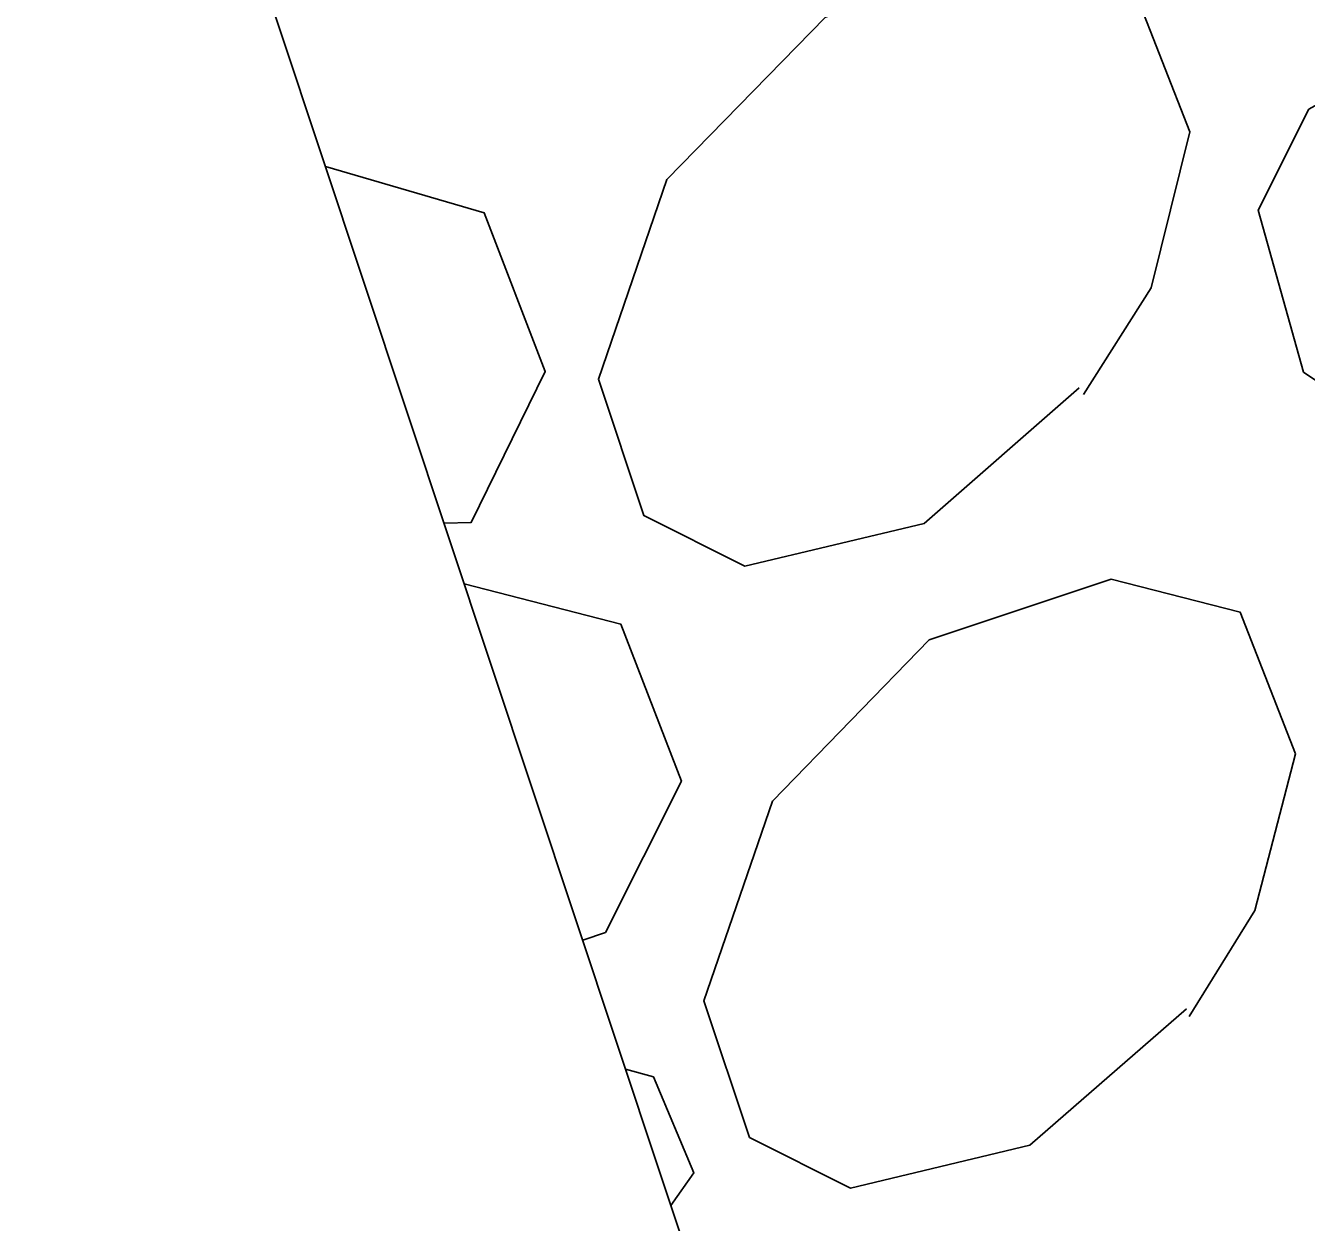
# Model space of a CAD drawing. Extents: x 400935 to 481562, y 415700 to 505362.
# Drawn here: x 402623.79 to 402631.8, y 418527.4 to 418534.88 of the extents above; entities that cross this region are included whole.
import ezdxf

# ---------------------------------------------------------------- set-up
doc = ezdxf.new("R2010")
doc.units = 0
doc.layers.add('Sediment Dam Type A Final CELL', color=7, linetype='Continuous')

msp = doc.modelspace()

# ---------------------------------------------------------------- linework, layer by layer
at = {"layer": 'Sediment Dam Type A Final CELL'}
msp.add_lwpolyline([(402634.3711, 418543.1645), (402644.1651, 418513.6996), (402633.5844, 418510.1826), (402623.7903, 418539.6474)], close=True, dxfattribs=at)
msp.add_lwpolyline([(402634.3711, 418543.1645), (402644.1651, 418513.6996), (402633.5844, 418510.1826), (402623.7903, 418539.6474)], close=True, dxfattribs=at)
msp.add_lwpolyline([(402634.3711, 418543.1645), (402644.1651, 418513.6996), (402633.5844, 418510.1826), (402623.7903, 418539.6474)], close=True, dxfattribs=at)
msp.add_lwpolyline([(402634.3711, 418543.1645), (402644.1651, 418513.6996), (402633.5844, 418510.1826), (402623.7903, 418539.6474)], close=True, dxfattribs=at)
msp.add_lwpolyline([(402634.3711, 418543.1645), (402644.1651, 418513.6996), (402633.5844, 418510.1826), (402623.7903, 418539.6474)], close=True, dxfattribs=at)
msp.add_lwpolyline([(402634.3711, 418543.1645), (402644.1651, 418513.6996), (402633.5844, 418510.1826), (402623.7903, 418539.6474)], close=True, dxfattribs=at)
msp.add_lwpolyline([(402634.3711, 418543.1645), (402644.1651, 418513.6996), (402633.5844, 418510.1826), (402623.7903, 418539.6474)], close=True, dxfattribs=at)
msp.add_lwpolyline([(402634.3711, 418543.1645), (402644.1651, 418513.6996), (402633.5844, 418510.1826), (402623.7903, 418539.6474)], close=True, dxfattribs=at)
msp.add_lwpolyline([(402634.3711, 418543.1645), (402644.1651, 418513.6996), (402633.5844, 418510.1826), (402623.7903, 418539.6474)], close=True, dxfattribs=at)
msp.add_lwpolyline([(402634.3711, 418543.1645), (402644.1651, 418513.6996), (402633.5844, 418510.1826), (402623.7903, 418539.6474)], close=True, dxfattribs=at)
msp.add_lwpolyline([(402634.3711, 418543.1645), (402644.1651, 418513.6996), (402633.5844, 418510.1826), (402623.7903, 418539.6474)], close=True, dxfattribs=at)
msp.add_lwpolyline([(402634.3711, 418543.1645), (402644.1651, 418513.6996), (402633.5844, 418510.1826), (402623.7903, 418539.6474)], close=True, dxfattribs=at)
for points in [[(402630.3817, 418532.6177), (402629.4125, 418531.7686), (402628.2897, 418531.5008), (402627.6575, 418531.8175), (402627.3736, 418532.6716), (402627.8016, 418533.9203), (402628.7946, 418534.9354), (402629.9096, 418535.306), (402630.7277, 418535.1037), (402631.0748, 418534.218), (402630.8328, 418533.2418), (402630.4093, 418532.5742)], [(402630.3817, 418532.6177), (402629.4125, 418531.7686), (402628.2897, 418531.5008), (402627.6575, 418531.8175), (402627.3736, 418532.6716), (402627.8016, 418533.9203), (402628.7946, 418534.9354), (402629.9096, 418535.306), (402630.7277, 418535.1037), (402631.0748, 418534.218), (402630.8328, 418533.2418), (402630.4093, 418532.5742)], [(402630.3817, 418532.6177), (402629.4125, 418531.7686), (402628.2897, 418531.5008), (402627.6575, 418531.8175), (402627.3736, 418532.6716), (402627.8016, 418533.9203), (402628.7946, 418534.9354), (402629.9096, 418535.306), (402630.7277, 418535.1037), (402631.0748, 418534.218), (402630.8328, 418533.2418), (402630.4093, 418532.5742)], [(402630.3817, 418532.6177), (402629.4125, 418531.7686), (402628.2897, 418531.5008), (402627.6575, 418531.8175), (402627.3736, 418532.6716), (402627.8016, 418533.9203), (402628.7946, 418534.9354), (402629.9096, 418535.306), (402630.7277, 418535.1037), (402631.0748, 418534.218), (402630.8328, 418533.2418), (402630.4093, 418532.5742)], [(402630.3817, 418532.6177), (402629.4125, 418531.7686), (402628.2897, 418531.5008), (402627.6575, 418531.8175), (402627.3736, 418532.6716), (402627.8016, 418533.9203), (402628.7946, 418534.9354), (402629.9096, 418535.306), (402630.7277, 418535.1037), (402631.0748, 418534.218), (402630.8328, 418533.2418), (402630.4093, 418532.5742)], [(402630.3817, 418532.6177), (402629.4125, 418531.7686), (402628.2897, 418531.5008), (402627.6575, 418531.8175), (402627.3736, 418532.6716), (402627.8016, 418533.9203), (402628.7946, 418534.9354), (402629.9096, 418535.306), (402630.7277, 418535.1037), (402631.0748, 418534.218), (402630.8328, 418533.2418), (402630.4093, 418532.5742)], [(402630.3817, 418532.6177), (402629.4125, 418531.7686), (402628.2897, 418531.5008), (402627.6575, 418531.8175), (402627.3736, 418532.6716), (402627.8016, 418533.9203), (402628.7946, 418534.9354), (402629.9096, 418535.306), (402630.7277, 418535.1037), (402631.0748, 418534.218), (402630.8328, 418533.2418), (402630.4093, 418532.5742)], [(402630.3817, 418532.6177), (402629.4125, 418531.7686), (402628.2897, 418531.5008), (402627.6575, 418531.8175), (402627.3736, 418532.6716), (402627.8016, 418533.9203), (402628.7946, 418534.9354), (402629.9096, 418535.306), (402630.7277, 418535.1037), (402631.0748, 418534.218), (402630.8328, 418533.2418), (402630.4093, 418532.5742)], [(402630.3817, 418532.6177), (402629.4125, 418531.7686), (402628.2897, 418531.5008), (402627.6575, 418531.8175), (402627.3736, 418532.6716), (402627.8016, 418533.9203), (402628.7946, 418534.9354), (402629.9096, 418535.306), (402630.7277, 418535.1037), (402631.0748, 418534.218), (402630.8328, 418533.2418), (402630.4093, 418532.5742)], [(402630.3817, 418532.6177), (402629.4125, 418531.7686), (402628.2897, 418531.5008), (402627.6575, 418531.8175), (402627.3736, 418532.6716), (402627.8016, 418533.9203), (402628.7946, 418534.9354), (402629.9096, 418535.306), (402630.7277, 418535.1037), (402631.0748, 418534.218), (402630.8328, 418533.2418), (402630.4093, 418532.5742)], [(402630.3817, 418532.6177), (402629.4125, 418531.7686), (402628.2897, 418531.5008), (402627.6575, 418531.8175), (402627.3736, 418532.6716), (402627.8016, 418533.9203), (402628.7946, 418534.9354), (402629.9096, 418535.306), (402630.7277, 418535.1037), (402631.0748, 418534.218), (402630.8328, 418533.2418), (402630.4093, 418532.5742)], [(402630.3817, 418532.6177), (402629.4125, 418531.7686), (402628.2897, 418531.5008), (402627.6575, 418531.8175), (402627.3736, 418532.6716), (402627.8016, 418533.9203), (402628.7946, 418534.9354), (402629.9096, 418535.306), (402630.7277, 418535.1037), (402631.0748, 418534.218), (402630.8328, 418533.2418), (402630.4093, 418532.5742)], [(402632.5299, 418534.7543), (402633.6364, 418534.4372), (402634.0151, 418533.4566), (402633.5281, 418532.5043), (402632.4645, 418532.2562), (402631.785, 418532.7153), (402631.5013, 418533.7275), (402631.818, 418534.3597), (402632.5299, 418534.7543)], [(402632.5299, 418534.7543), (402633.6364, 418534.4372), (402634.0151, 418533.4566), (402633.5281, 418532.5043), (402632.4645, 418532.2562), (402631.785, 418532.7153), (402631.5013, 418533.7275), (402631.818, 418534.3597), (402632.5299, 418534.7543)], [(402632.5299, 418534.7543), (402633.6364, 418534.4372), (402634.0151, 418533.4566), (402633.5281, 418532.5043), (402632.4645, 418532.2562), (402631.785, 418532.7153), (402631.5013, 418533.7275), (402631.818, 418534.3597), (402632.5299, 418534.7543)], [(402632.5299, 418534.7543), (402633.6364, 418534.4372), (402634.0151, 418533.4566), (402633.5281, 418532.5043), (402632.4645, 418532.2562), (402631.785, 418532.7153), (402631.5013, 418533.7275), (402631.818, 418534.3597), (402632.5299, 418534.7543)], [(402632.5299, 418534.7543), (402633.6364, 418534.4372), (402634.0151, 418533.4566), (402633.5281, 418532.5043), (402632.4645, 418532.2562), (402631.785, 418532.7153), (402631.5013, 418533.7275), (402631.818, 418534.3597), (402632.5299, 418534.7543)], [(402632.5299, 418534.7543), (402633.6364, 418534.4372), (402634.0151, 418533.4566), (402633.5281, 418532.5043), (402632.4645, 418532.2562), (402631.785, 418532.7153), (402631.5013, 418533.7275), (402631.818, 418534.3597), (402632.5299, 418534.7543)], [(402632.5299, 418534.7543), (402633.6364, 418534.4372), (402634.0151, 418533.4566), (402633.5281, 418532.5043), (402632.4645, 418532.2562), (402631.785, 418532.7153), (402631.5013, 418533.7275), (402631.818, 418534.3597), (402632.5299, 418534.7543)], [(402632.5299, 418534.7543), (402633.6364, 418534.4372), (402634.0151, 418533.4566), (402633.5281, 418532.5043), (402632.4645, 418532.2562), (402631.785, 418532.7153), (402631.5013, 418533.7275), (402631.818, 418534.3597), (402632.5299, 418534.7543)], [(402632.5299, 418534.7543), (402633.6364, 418534.4372), (402634.0151, 418533.4566), (402633.5281, 418532.5043), (402632.4645, 418532.2562), (402631.785, 418532.7153), (402631.5013, 418533.7275), (402631.818, 418534.3597), (402632.5299, 418534.7543)], [(402632.5299, 418534.7543), (402633.6364, 418534.4372), (402634.0151, 418533.4566), (402633.5281, 418532.5043), (402632.4645, 418532.2562), (402631.785, 418532.7153), (402631.5013, 418533.7275), (402631.818, 418534.3597), (402632.5299, 418534.7543)], [(402632.5299, 418534.7543), (402633.6364, 418534.4372), (402634.0151, 418533.4566), (402633.5281, 418532.5043), (402632.4645, 418532.2562), (402631.785, 418532.7153), (402631.5013, 418533.7275), (402631.818, 418534.3597), (402632.5299, 418534.7543)], [(402632.5299, 418534.7543), (402633.6364, 418534.4372), (402634.0151, 418533.4566), (402633.5281, 418532.5043), (402632.4645, 418532.2562), (402631.785, 418532.7153), (402631.5013, 418533.7275), (402631.818, 418534.3597), (402632.5299, 418534.7543)], [(402625.6671, 418534.0012), (402626.659, 418533.7118), (402627.0416, 418532.7193), (402626.5783, 418531.775), (402626.4084, 418531.7712)], [(402625.6671, 418534.0012), (402626.659, 418533.7118), (402627.0416, 418532.7193), (402626.5783, 418531.775), (402626.4084, 418531.7712)], [(402625.6671, 418534.0012), (402626.659, 418533.7118), (402627.0416, 418532.7193), (402626.5783, 418531.775), (402626.4084, 418531.7712)], [(402625.6671, 418534.0012), (402626.659, 418533.7118), (402627.0416, 418532.7193), (402626.5783, 418531.775), (402626.4084, 418531.7712)], [(402625.6671, 418534.0012), (402626.659, 418533.7118), (402627.0416, 418532.7193), (402626.5783, 418531.775), (402626.4084, 418531.7712)], [(402625.6671, 418534.0012), (402626.659, 418533.7118), (402627.0416, 418532.7193), (402626.5783, 418531.775), (402626.4084, 418531.7712)], [(402625.6671, 418534.0012), (402626.659, 418533.7118), (402627.0416, 418532.7193), (402626.5783, 418531.775), (402626.4084, 418531.7712)], [(402625.6671, 418534.0012), (402626.659, 418533.7118), (402627.0416, 418532.7193), (402626.5783, 418531.775), (402626.4084, 418531.7712)], [(402625.6671, 418534.0012), (402626.659, 418533.7118), (402627.0416, 418532.7193), (402626.5783, 418531.775), (402626.4084, 418531.7712)], [(402625.6671, 418534.0012), (402626.659, 418533.7118), (402627.0416, 418532.7193), (402626.5783, 418531.775), (402626.4084, 418531.7712)], [(402625.6671, 418534.0012), (402626.659, 418533.7118), (402627.0416, 418532.7193), (402626.5783, 418531.775), (402626.4084, 418531.7712)], [(402625.6671, 418534.0012), (402626.659, 418533.7118), (402627.0416, 418532.7193), (402626.5783, 418531.775), (402626.4084, 418531.7712)], [(402626.5345, 418531.3916), (402627.5146, 418531.1378), (402627.8933, 418530.1571), (402627.4181, 418529.2089), (402627.2758, 418529.1615)], [(402626.5345, 418531.3916), (402627.5146, 418531.1378), (402627.8933, 418530.1571), (402627.4181, 418529.2089), (402627.2758, 418529.1615)], [(402626.5345, 418531.3916), (402627.5146, 418531.1378), (402627.8933, 418530.1571), (402627.4181, 418529.2089), (402627.2758, 418529.1615)], [(402626.5345, 418531.3916), (402627.5146, 418531.1378), (402627.8933, 418530.1571), (402627.4181, 418529.2089), (402627.2758, 418529.1615)], [(402626.5345, 418531.3916), (402627.5146, 418531.1378), (402627.8933, 418530.1571), (402627.4181, 418529.2089), (402627.2758, 418529.1615)], [(402626.5345, 418531.3916), (402627.5146, 418531.1378), (402627.8933, 418530.1571), (402627.4181, 418529.2089), (402627.2758, 418529.1615)], [(402626.5345, 418531.3916), (402627.5146, 418531.1378), (402627.8933, 418530.1571), (402627.4181, 418529.2089), (402627.2758, 418529.1615)], [(402626.5345, 418531.3916), (402627.5146, 418531.1378), (402627.8933, 418530.1571), (402627.4181, 418529.2089), (402627.2758, 418529.1615)], [(402626.5345, 418531.3916), (402627.5146, 418531.1378), (402627.8933, 418530.1571), (402627.4181, 418529.2089), (402627.2758, 418529.1615)], [(402626.5345, 418531.3916), (402627.5146, 418531.1378), (402627.8933, 418530.1571), (402627.4181, 418529.2089), (402627.2758, 418529.1615)], [(402626.5345, 418531.3916), (402627.5146, 418531.1378), (402627.8933, 418530.1571), (402627.4181, 418529.2089), (402627.2758, 418529.1615)], [(402626.5345, 418531.3916), (402627.5146, 418531.1378), (402627.8933, 418530.1571), (402627.4181, 418529.2089), (402627.2758, 418529.1615)], [(402631.0543, 418528.7314), (402630.0733, 418527.8785), (402628.9505, 418527.6106), (402628.3183, 418527.9274), (402628.0344, 418528.7814), (402628.4624, 418530.0302), (402629.4435, 418531.0413), (402630.5823, 418531.4198), (402631.3885, 418531.2136), (402631.7356, 418530.3278), (402631.4818, 418529.3477), (402631.0701, 418528.684)], [(402631.0543, 418528.7314), (402630.0733, 418527.8785), (402628.9505, 418527.6106), (402628.3183, 418527.9274), (402628.0344, 418528.7814), (402628.4624, 418530.0302), (402629.4435, 418531.0413), (402630.5823, 418531.4198), (402631.3885, 418531.2136), (402631.7356, 418530.3278), (402631.4818, 418529.3477), (402631.0701, 418528.684)], [(402631.0543, 418528.7314), (402630.0733, 418527.8785), (402628.9505, 418527.6106), (402628.3183, 418527.9274), (402628.0344, 418528.7814), (402628.4624, 418530.0302), (402629.4435, 418531.0413), (402630.5823, 418531.4198), (402631.3885, 418531.2136), (402631.7356, 418530.3278), (402631.4818, 418529.3477), (402631.0701, 418528.684)], [(402631.0543, 418528.7314), (402630.0733, 418527.8785), (402628.9505, 418527.6106), (402628.3183, 418527.9274), (402628.0344, 418528.7814), (402628.4624, 418530.0302), (402629.4435, 418531.0413), (402630.5823, 418531.4198), (402631.3885, 418531.2136), (402631.7356, 418530.3278), (402631.4818, 418529.3477), (402631.0701, 418528.684)], [(402631.0543, 418528.7314), (402630.0733, 418527.8785), (402628.9505, 418527.6106), (402628.3183, 418527.9274), (402628.0344, 418528.7814), (402628.4624, 418530.0302), (402629.4435, 418531.0413), (402630.5823, 418531.4198), (402631.3885, 418531.2136), (402631.7356, 418530.3278), (402631.4818, 418529.3477), (402631.0701, 418528.684)], [(402631.0543, 418528.7314), (402630.0733, 418527.8785), (402628.9505, 418527.6106), (402628.3183, 418527.9274), (402628.0344, 418528.7814), (402628.4624, 418530.0302), (402629.4435, 418531.0413), (402630.5823, 418531.4198), (402631.3885, 418531.2136), (402631.7356, 418530.3278), (402631.4818, 418529.3477), (402631.0701, 418528.684)], [(402631.0543, 418528.7314), (402630.0733, 418527.8785), (402628.9505, 418527.6106), (402628.3183, 418527.9274), (402628.0344, 418528.7814), (402628.4624, 418530.0302), (402629.4435, 418531.0413), (402630.5823, 418531.4198), (402631.3885, 418531.2136), (402631.7356, 418530.3278), (402631.4818, 418529.3477), (402631.0701, 418528.684)], [(402631.0543, 418528.7314), (402630.0733, 418527.8785), (402628.9505, 418527.6106), (402628.3183, 418527.9274), (402628.0344, 418528.7814), (402628.4624, 418530.0302), (402629.4435, 418531.0413), (402630.5823, 418531.4198), (402631.3885, 418531.2136), (402631.7356, 418530.3278), (402631.4818, 418529.3477), (402631.0701, 418528.684)], [(402631.0543, 418528.7314), (402630.0733, 418527.8785), (402628.9505, 418527.6106), (402628.3183, 418527.9274), (402628.0344, 418528.7814), (402628.4624, 418530.0302), (402629.4435, 418531.0413), (402630.5823, 418531.4198), (402631.3885, 418531.2136), (402631.7356, 418530.3278), (402631.4818, 418529.3477), (402631.0701, 418528.684)], [(402631.0543, 418528.7314), (402630.0733, 418527.8785), (402628.9505, 418527.6106), (402628.3183, 418527.9274), (402628.0344, 418528.7814), (402628.4624, 418530.0302), (402629.4435, 418531.0413), (402630.5823, 418531.4198), (402631.3885, 418531.2136), (402631.7356, 418530.3278), (402631.4818, 418529.3477), (402631.0701, 418528.684)], [(402631.0543, 418528.7314), (402630.0733, 418527.8785), (402628.9505, 418527.6106), (402628.3183, 418527.9274), (402628.0344, 418528.7814), (402628.4624, 418530.0302), (402629.4435, 418531.0413), (402630.5823, 418531.4198), (402631.3885, 418531.2136), (402631.7356, 418530.3278), (402631.4818, 418529.3477), (402631.0701, 418528.684)], [(402631.0543, 418528.7314), (402630.0733, 418527.8785), (402628.9505, 418527.6106), (402628.3183, 418527.9274), (402628.0344, 418528.7814), (402628.4624, 418530.0302), (402629.4435, 418531.0413), (402630.5823, 418531.4198), (402631.3885, 418531.2136), (402631.7356, 418530.3278), (402631.4818, 418529.3477), (402631.0701, 418528.684)], [(402627.5439, 418528.3549), (402627.7178, 418528.3074), (402627.9703, 418527.7063), (402627.8278, 418527.5009)], [(402627.5439, 418528.3549), (402627.7178, 418528.3074), (402627.9703, 418527.7063), (402627.8278, 418527.5009)], [(402627.5439, 418528.3549), (402627.7178, 418528.3074), (402627.9703, 418527.7063), (402627.8278, 418527.5009)], [(402627.5439, 418528.3549), (402627.7178, 418528.3074), (402627.9703, 418527.7063), (402627.8278, 418527.5009)], [(402627.5439, 418528.3549), (402627.7178, 418528.3074), (402627.9703, 418527.7063), (402627.8278, 418527.5009)], [(402627.5439, 418528.3549), (402627.7178, 418528.3074), (402627.9703, 418527.7063), (402627.8278, 418527.5009)], [(402627.5439, 418528.3549), (402627.7178, 418528.3074), (402627.9703, 418527.7063), (402627.8278, 418527.5009)], [(402627.5439, 418528.3549), (402627.7178, 418528.3074), (402627.9703, 418527.7063), (402627.8278, 418527.5009)], [(402627.5439, 418528.3549), (402627.7178, 418528.3074), (402627.9703, 418527.7063), (402627.8278, 418527.5009)], [(402627.5439, 418528.3549), (402627.7178, 418528.3074), (402627.9703, 418527.7063), (402627.8278, 418527.5009)], [(402627.5439, 418528.3549), (402627.7178, 418528.3074), (402627.9703, 418527.7063), (402627.8278, 418527.5009)], [(402627.5439, 418528.3549), (402627.7178, 418528.3074), (402627.9703, 418527.7063), (402627.8278, 418527.5009)]]:
    msp.add_lwpolyline(points, dxfattribs=at)

doc.saveas('drawing.dxf')
